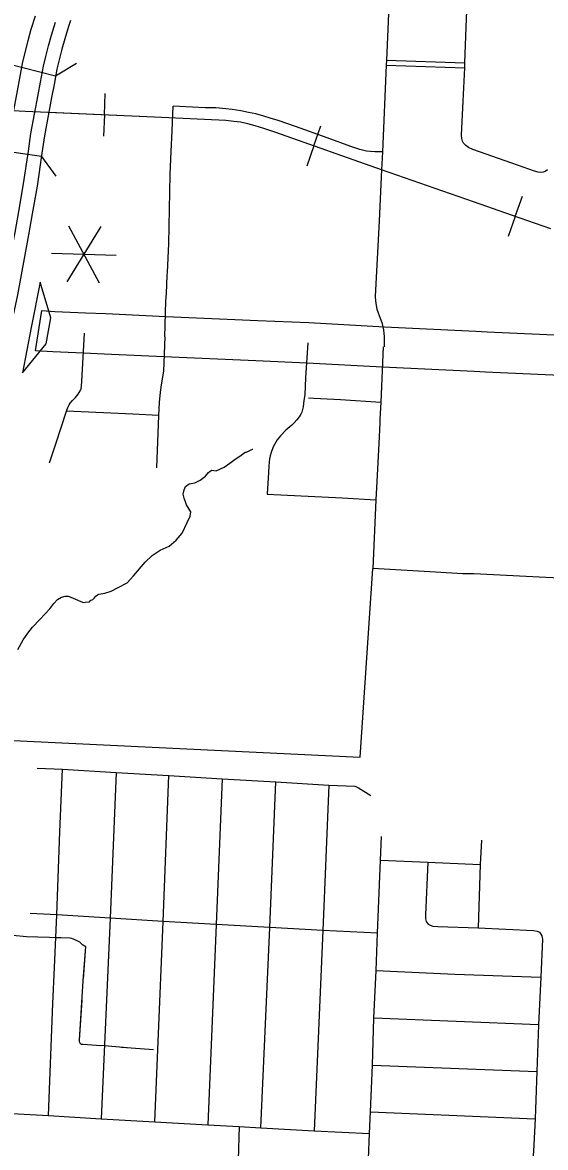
# Model space of a CAD drawing. Extents: x 653372 to 905732, y 627442 to 787275.
# Drawn here: x 671181 to 674416, y 738298 to 745249 of the extents above; entities that cross this region are included whole.
import ezdxf

# ---------------------------------------------------------------- set-up
doc = ezdxf.new("R2010")
doc.units = 0
for name, color, linetype in [('15', 7, 'Continuous'), ('19', 7, 'Continuous'), ('33', 7, 'Continuous'), ('35', 7, 'Continuous'), ('36', 7, 'Continuous'), ('40', 7, 'Continuous'), ('42', 7, 'Continuous'), ('43', 7, 'Continuous'), ('48', 7, 'Continuous'), ('6', 7, 'Continuous')]:
    doc.layers.add(name, color=color, linetype=linetype)

msp = doc.modelspace()

# ---------------------------------------------------------------- linework, layer by layer
at = {"layer": '15'}
for points in [[(674922.5, 743049), (674043.4, 743088.5), (673973.3, 743091.9), (673406.9, 743119.4), (672940.1, 743144.6), (672624.9, 743158.6), (672055.9, 743182.3), (671686.1, 743199.9), (671558.6, 743205.1), (671368.9, 743214.4), (671262.3, 743220.2), (671301.5, 743468.4)], [(671301.5, 743468.4), (671381.7, 743464), (671569.8, 743454.9), (671697.1, 743449.7), (672067, 743432), (672635.7, 743408.4), (672952.3, 743394.3), (673419.6, 743369.1), (673985.5, 743341.6), (674055.1, 743338.2), (674933.5, 743298.8)]]:
    msp.add_lwpolyline(points, dxfattribs=at)
at = {"layer": '19'}
for points in [[(670889.5, 743364.6), (670939.9, 743606.9), (670979.3, 743829.8), (671007.6, 743975.5), (671030, 744103.6), (671058.9, 744271.7), (671088.8, 744473.3), (671105.1, 744583.3), (671149.6, 744827.3), (671165.6, 744904.6), (671182.9, 745006.1), (671199.7, 745070.4), (671216.3, 745138.1), (671235.6, 745207.5), (671260.9, 745290.9)], [(671478.8, 745261.5), (671465, 745223.3), (671442, 745147.4), (671424.3, 745083.7), (671408.1, 745017.8), (671393.3, 744960.7), (671376.9, 744864.7), (671360.6, 744786.2), (671317.2, 744548.3), (671301.4, 744441.8), (671271.2, 744237.7), (671241.8, 744066.9), (671219.1, 743936.5), (671190.7, 743790.6), (671151, 743566.1), (671105.8, 743353.3), (671020.3, 743357.9)], [(671020.3, 743357.9), (671067.5, 743582.2), (671107.1, 743806.1), (671135.5, 743951.9), (671158.1, 744081.4), (671187.3, 744251.2), (671217.4, 744454.3), (671233.3, 744562.1), (671277.2, 744802.5), (671293.3, 744880.4), (671310.1, 744978.7), (671325.7, 745038.6), (671342, 745105.2), (671360.4, 745171.2), (671384.3, 745250)]]:
    msp.add_lwpolyline(points, dxfattribs=at)
at = {"layer": '33'}
for points in [[(673475, 746026.1), (673431.2, 745015.8), (673429.9, 744985.5), (673407.1, 744450.5), (673401.6, 744338.7)], [(673916.7, 744999.3), (673925, 745220.4), (673934.9, 745474.9)], [(673429.9, 744985.5), (673915.7, 744968.9)], [(673431.2, 745015.8), (673916.7, 744999.3)], [(674428.3, 744337.9), (674413.5, 744328.5), (674401.3, 744324.2), (674383.8, 744321.8), (674369.4, 744323.4), (674346.4, 744329.3), (674206.7, 744380.4), (673965.3, 744464.7), (673939.1, 744477), (673922.1, 744488.6), (673909.2, 744503.4), (673902.7, 744516.4), (673897.9, 744532.1), (673896.2, 744553), (673906, 744762.9), (673915.7, 744968.9), (673916.7, 744999.3)], [(672061.4, 743307.1), (672068.3, 743527.8), (672070.8, 743575.2), (672076.5, 743686.2), (672077.5, 743706.7), (672086.3, 743881.7), (672095.4, 744309), (672101.5, 744451.6), (672107.4, 744579.6), (672113.9, 744732.1)], [(673407.1, 744450.5), (673359.7, 744450.2), (673332.5, 744451), (673308.1, 744454.3), (673267.1, 744464.3), (673210.6, 744482.7), (673065.7, 744535.3), (672869.1, 744605.3), (672761.5, 744642.8), (672712.8, 744658.3), (672673.6, 744670.9), (672624.9, 744683.8), (672578.7, 744693), (672530.7, 744703.3), (672478.4, 744711.9), (672438.1, 744714.8), (672377.7, 744721), (672311.1, 744722.1), (672113.9, 744732.1)], [(673401.6, 744338.7), (673387.1, 744022.6), (673362.5, 743556.7), (673364, 743529.1), (673367.7, 743500.6), (673373.4, 743477.5), (673381, 743455.3), (673392.4, 743421.9), (673403, 743394.1), (673414.5, 743350.7), (673416.9, 743306.6), (673417.4, 743244.1)], [(671348.1, 742528.9), (671388.3, 742645), (671454.2, 742847.9), (671462.3, 742870.3), (671469.8, 742886.9), (671476.4, 742897.2), (671490.1, 742912.2), (671508.9, 742931.6), (671524.9, 742951.4), (671538.1, 742972), (671543.4, 742984.4), (671546.7, 743003.2), (671549, 743031.2), (671564.2, 743330)], [(672061.4, 743307.1), (672052.2, 743093.8), (672038.7, 743010.9), (672032.4, 742964.9), (672026.3, 742900.3), (672022.8, 742819.7), (672009.9, 742497.7)], [(672946.2, 743269.4), (672931.2, 743052.7), (672926.9, 742947.3)], [(673411.3, 743243.8), (673396.2, 742902.3), (673391.5, 742796.9), (673390.4, 742774.2), (673384.7, 742646.5), (673372, 742412.6), (673365.9, 742298.8), (673348.2, 741874.1)], [(676631.6, 743096.5), (676614, 742752.3), (676590.8, 742291.9), (676570.7, 741847.4), (676568.9, 741790), (676566.3, 741778.1), (676560.7, 741762.4), (676554.7, 741750), (676548.7, 741741.7), (676540.5, 741733.4), (676530.7, 741726.9), (676520.9, 741723.2), (676509.4, 741720.1), (676500.3, 741719.8), (676481.6, 741719.8), (676020, 741742.8), (675968.9, 741745.7), (675277.4, 741777.6), (674982.1, 741793.2), (674417.2, 741820.5), (673972, 741841.3), (673902.1, 741842.8), (673735.2, 741851.8), (673348.2, 741874.1)], [(672926.9, 742947.3), (672922, 742913), (672916.1, 742873.8), (672908.2, 742840.6), (672902.5, 742829.1), (672891.9, 742811.4), (672877.6, 742793.8), (672861.1, 742775.1), (672845.8, 742761.3), (672809.3, 742730), (672776.4, 742695.4), (672756, 742670), (672748.1, 742655.3), (672731.9, 742626.9), (672718.6, 742592.3), (672713.2, 742571.2), (672709.5, 742551.7), (672707.3, 742531.6), (672704.4, 742506.7), (672703.3, 742469), (672695, 742335)], [(672950.1, 742929.4), (672983.7, 742927.4), (673147.5, 742919.3), (673396.2, 742902.3)], [(672022.8, 742819.7), (671863.8, 742828.1), (671454.2, 742847.9)], [(672695, 742335), (673157.2, 742312.5), (673365.9, 742298.8)], [(671272.2, 740642.3), (671428.5, 740635), (671760.2, 740615), (672087.1, 740595.4), (672415.5, 740576), (672746.8, 740556.5), (673074.9, 740536.3), (673235.5, 740529.8), (673243.3, 740527.8), (673259.5, 740520.4), (673335, 740472.3)], [(671341.8, 738495.9), (671368.6, 739186.9), (671378.8, 739410.7), (671394.2, 739735.5), (671412.6, 740249), (671428.5, 740635)], [(671760.2, 740615), (671722.4, 739714.4), (671668.4, 738475.5)], [(671999.4, 738456.8), (672051.2, 739694.1), (672087.1, 740595.4)], [(672415.5, 740576), (672378.6, 739676.5), (672327.3, 738438.5)], [(672654.3, 738420), (672710.8, 739656.9), (672746.8, 740556.5)], [(673074.9, 740536.3), (673039, 739638.5), (672985.2, 738400.6)], [(673314.8, 738047.4), (673320.3, 738228.1), (673326.1, 738383.4), (673333, 738517.9), (673346.3, 738806.7), (673354.7, 739096.8), (673369.1, 739390.4), (673377.3, 739621.3), (673395.9, 740073.9), (673401.3, 740219)], [(674018.9, 740196.3), (674012.3, 740046.9), (673999.5, 739655.4)], [(673395.9, 740073.9), (673687.3, 740060.9), (674012.3, 740046.9)], [(673687.3, 740060.9), (673673.3, 739735.8), (673673.6, 739710.5), (673678.4, 739694.5), (673689.5, 739678.4), (673701.9, 739670.6), (673719.7, 739665.9), (673749.1, 739663.9), (673999.5, 739655.4), (674340.3, 739637.8), (674364, 739634.4), (674377.5, 739627.7), (674387.6, 739615.8), (674392.6, 739605.1), (674396.2, 739585), (674387, 739349.3), (674371.8, 739054.7), (674362.1, 738766.4), (674352.3, 738473.8), (674341.1, 738276), (674337.6, 738231.9), (674330.6, 738185.8), (674313.9, 738106.2), (674309.7, 737999.3)], [(673377.3, 739621.3), (673039, 739638.5), (672710.8, 739656.9), (672378.6, 739676.5), (672051.2, 739694.1), (671722.4, 739714.4), (671394.2, 739735.5), (671227.6, 739744)], [(673369.1, 739390.4), (673854, 739368.5), (674387, 739349.3)], [(674371.8, 739054.7), (673354.7, 739096.8)], [(673346.3, 738806.7), (674362.1, 738766.4)], [(670535.3, 738540.8), (670683.8, 738537.9), (671010.4, 738516.8), (671153.9, 738505.6), (671341.8, 738495.9), (671668.4, 738475.5), (671999.4, 738456.8), (672327.3, 738438.5), (672520.5, 738426.6), (672654.3, 738420), (672985.2, 738400.6), (673326.1, 738383.4)], [(673333, 738517.9), (674352.3, 738473.8)], [(672520.5, 738426.6), (672515.1, 738220.5)]]:
    msp.add_lwpolyline(points, dxfattribs=at)
at = {"layer": '35'}
for points in [[(671151.5, 741374.3), (671186.2, 741433.7), (671214, 741476.4), (671243.8, 741513.4), (671288.7, 741559.8), (671350.1, 741624.9), (671375.6, 741659.2), (671398.6, 741684), (671423.4, 741697), (671446, 741704.8), (671462.9, 741703.3), (671480.8, 741697.4), (671509.1, 741686), (671542.6, 741672.2), (671558.3, 741664.3), (671569, 741666.1), (671596.2, 741670), (671600.7, 741677.3), (671603.9, 741680.4), (671611.4, 741682.2), (671615.7, 741684.2), (671624.5, 741692.5), (671635.4, 741703.8), (671644.2, 741712.1), (671652.8, 741716.1), (671690.2, 741723.4), (671728.8, 741736.1), (671771.8, 741757.1), (671829, 741786.2), (671868.5, 741829.6), (671940, 741913.5), (671982.7, 741955.7), (672032.5, 741989.3), (672088.5, 742013.1), (672132, 742050), (672168.4, 742093.5), (672200.1, 742158.4), (672218.3, 742199.3), (672221.2, 742224.7), (672195.9, 742268.8), (672180.2, 742309.6), (672174.6, 742335.3), (672181.7, 742361.6), (672189.8, 742381.5), (672211.3, 742398.8), (672247.6, 742405.1), (672279.9, 742420.1), (672313.6, 742445.6), (672332.3, 742467.4), (672341, 742475.6), (672352.9, 742482.7), (672363.5, 742481.3), (672378.3, 742478.7), (672427.8, 742500.6), (672463.6, 742526.1), (672496.1, 742550.6), (672525.3, 742568.8), (672558, 742594.4), (672566.5, 742594.6), (672579.4, 742600.6), (672603.6, 742611.6), (672605.9, 742611.9)], [(671206.4, 739599.3), (671120.7, 739606.9), (671044.3, 739613.8), (670964.3, 739617.9), (670925, 739621.2), (670882.5, 739627.9), (670855.9, 739635), (670830.7, 739642), (670806.1, 739647.8), (670776.1, 739652.1), (670746.9, 739657.1), (670663, 739674.7), (670643.1, 739682.5), (670627.9, 739690.9), (670624.5, 739703.6), (670629.8, 739722.4)]]:
    msp.add_lwpolyline(points, dxfattribs=at)
at = {"layer": '36'}
for p, q in [((671094.5, 744993.4), (671385.4, 744920.1)), ((671385.4, 744920.1), (671514.2, 744997.1)), ((671298.3, 744420.4), (671001.5, 744464.3)), ((671298.3, 744420.4), (671387.6, 744299.9))]:
    msp.add_line(p, q, dxfattribs=at)
at = {"layer": '40'}
for p, q in [((671687.3, 744677.4), (671693.2, 744809.3)), ((671687.3, 744677.4), (671681.4, 744545.6)), ((672982.5, 744486.1), (673026.4, 744610.6)), ((672982.5, 744486.1), (672938.7, 744361.6)), ((674228.7, 744050.8), (674272.6, 744175.3)), ((674228.7, 744050.8), (674184.8, 743926.3))]:
    msp.add_line(p, q, dxfattribs=at)
for points in [[(671197.9, 744699.3), (671123.9, 744703)], [(674447.6, 743973.6), (674210.7, 744057.2), (673969.5, 744140.9), (673401.6, 744338.7), (672746.9, 744569), (672674.3, 744593.6), (672620, 744610.6), (672574, 744622.1), (672530.3, 744631.9), (672487.2, 744637.8), (672438.7, 744642.4), (671998.5, 744663.5), (671197.9, 744699.3)], [(674447.6, 743973.6), (674210.7, 744057.2), (673969.5, 744140.9), (673401.6, 744338.7), (672746.9, 744569), (672674.3, 744593.6), (672620, 744610.6), (672574, 744622.1), (672530.3, 744631.9), (672487.2, 744637.8), (672438.7, 744642.4), (671998.5, 744663.5), (671343.6, 744692.8)]]:
    msp.add_lwpolyline(points, dxfattribs=at)
at = {"layer": '42'}
for p, q in [((671289.5, 743643.8), (671235.8, 743363.8)), ((671357.1, 743423), (671289.5, 743643.8)), ((671326.6, 743263.9), (671357.1, 743423)), ((671235.8, 743363.8), (671182, 743083.8)), ((671182, 743083.8), (671326.6, 743263.9))]:
    msp.add_line(p, q, dxfattribs=at)
at = {"layer": '43'}
for points in [[(671573.6, 739540.3), (671565.4, 739542), (671558.4, 739545.2), (671551.4, 739550.4), (671542.4, 739559.3), (671535.1, 739565.6), (671519.9, 739574), (671486.7, 739589.3), (671474.9, 739591.7), (671418.3, 739593.2), (671206.4, 739599.3)], [(671260.5, 739597.8), (671206.4, 739599.3)], [(671558.2, 739340.4), (671573.6, 739540.3), (671565.4, 739542), (671558.4, 739545.2), (671551.4, 739550.4), (671542.4, 739559.3), (671535.1, 739565.6), (671519.9, 739574), (671486.7, 739589.3), (671474.9, 739591.7), (671418.3, 739593.2), (671392.4, 739593.9)], [(671991.1, 738901.1), (671852.7, 738910.5), (671687.1, 738925), (671638.6, 738927.3), (671554.5, 738933.3), (671546.3, 738934.4), (671540.3, 738937.6), (671537, 738942.4), (671534.2, 738949.9), (671534.1, 738960.7), (671557.2, 739326.9), (671573.6, 739540.3)], [(671662.1, 738926.2), (671638.6, 738927.3), (671554.5, 738933.3), (671546.3, 738934.4), (671540.3, 738937.6), (671537, 738942.4), (671534.2, 738949.9), (671534.1, 738960.7), (671549.8, 739208.7)], [(671991.1, 738901.1), (671852.7, 738910.5), (671793.7, 738915.6)]]:
    msp.add_lwpolyline(points, dxfattribs=at)
at = {"layer": '48'}
for p, q in [((671666.2, 743987.3), (671455.9, 743647.1)), ((671466.3, 743993.3), (671655.8, 743641.1)), ((671361.2, 743823.2), (671761, 743811.2))]:
    msp.add_line(p, q, dxfattribs=at)
at = {"layer": '6'}
msp.add_lwpolyline([(670651.5, 740834.5), (673270, 740709.5), (673348.2, 741874.1)], dxfattribs=at)

doc.saveas('drawing.dxf')
